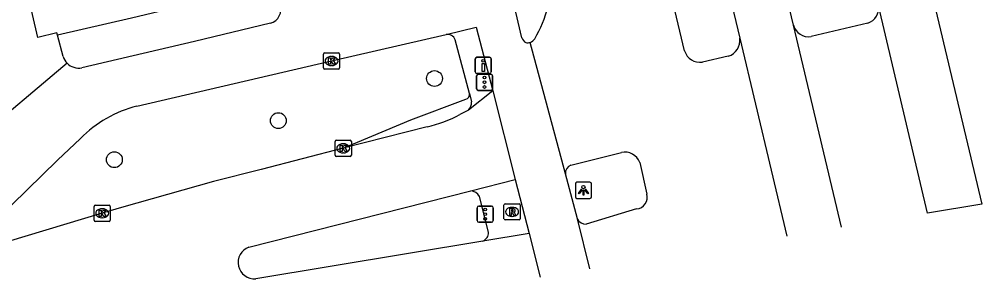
# Model space of a CAD drawing. Extents: x 158474 to 159560, y 388525 to 389605.
# Drawn here: x 159501 to 159560.4, y 388667 to 388683.1 of the extents above; entities that cross this region are included whole.
import ezdxf

# ---------------------------------------------------------------- set-up
doc = ezdxf.new("R2010")
doc.units = 0
for name, color, linetype in [('IMGEO_Boom', 7, 'Continuous'), ('IMGEO_Drukknoppaal', 7, 'Continuous'), ('IMGEO_Fietspad_gesloten', 7, 'Continuous'), ('IMGEO_Kolk', 7, 'Continuous'), ('IMGEO_Lichtpunt', 7, 'Continuous'), ('IMGEO_OVBaan_gesloten', 7, 'Continuous'), ('IMGEO_Rijbaan_lokaal_gesloten', 7, 'Continuous'), ('IMGEO_Rijbaan_lokaal_open', 7, 'Continuous'), ('IMGEO_Rijbaan_regionaal_gesloten', 7, 'Continuous'), ('IMGEO_Rioolput', 7, 'Continuous'), ('IMGEO_Verkeersregelinstallatiepaal', 7, 'Continuous'), ('IMGEO_Voetpad_open', 7, 'Continuous')]:
    doc.layers.add(name, color=color, linetype=linetype)

msp = doc.modelspace()

# ---------------------------------------------------------------- linework, layer by layer
at = {"layer": 'IMGEO_Boom'}
for centre in [(159526.588, 388679.397), (159516.947, 388676.8), (159506.826, 388674.384)]:
    msp.add_circle(centre, 0.489, dxfattribs=at)
at = {"layer": 'IMGEO_Drukknoppaal'}
for p, q in [((159529.104, 388679.81), (159529.104, 388680.61)), ((159529.104, 388680.61), (159529.104, 388679.81)), ((159529.204, 388680.71), (159529.994, 388680.71)), ((159529.994, 388680.71), (159529.204, 388680.71)), ((159530.094, 388680.61), (159530.094, 388679.81)), ((159530.094, 388679.81), (159530.094, 388680.61)), ((159529.994, 388679.71), (159529.204, 388679.71)), ((159529.204, 388679.71), (159529.994, 388679.71))]:
    msp.add_line(p, q, dxfattribs=at)
msp.add_lwpolyline([(159529.674, 388680.335), (159529.674, 388679.835), (159529.524, 388679.835), (159529.524, 388680.335), (159529.674, 388680.335)], dxfattribs=at)
msp.add_circle((159529.599, 388680.5), 0.085, dxfattribs=at)
for centre, start, end in [((159529.204, 388680.61), 90, 180), ((159529.204, 388680.61), 90, 180), ((159529.994, 388680.61), 0, 90), ((159529.994, 388680.61), 360, 90), ((159529.204, 388679.81), 180, 270), ((159529.204, 388679.81), 180, 270), ((159529.994, 388679.81), 270, 0), ((159529.994, 388679.81), 270, 0)]:
    msp.add_arc(centre, 0.1, start, end, dxfattribs=at)
at = {"layer": 'IMGEO_Fietspad_gesloten'}
for points in [[(159531.987, 388681.919), (159531.316, 388684.752)], [(159516.468, 388682.81), (159511.774, 388681.694), (159504.816, 388680.063)], [(159508.214, 388677.696), (159520.232, 388680.483), (159527.3, 388682.123)], [(159527.3, 388682.123), (159529.168, 388682.578), (159530.186, 388678.643)], [(159498.599, 388669.761), (159503.318, 388674.355), (159504.725, 388675.7)], [(159535.412, 388670.722), (159534.671, 388673.503)], [(159531.577, 388673.17), (159532.424, 388669.831)]]:
    msp.add_lwpolyline(points, dxfattribs=at)
for centre, radius, start, end in [((159516.162, 388683.716), 0.956, 288.67923, 15.05733), ((159532.479, 388682.073), 0.516, 197.38612, 241.23456), ((159532.341, 388682.133), 0.523, 257.86443, 288.02847), ((159504.623, 388681.049), 1.004, 224.00744, 281.04934), ((159510.143, 388670.277), 7.666, 104.57426, 134.97208)]:
    msp.add_arc(centre, radius, start, end, dxfattribs=at)
at = {"layer": 'IMGEO_Kolk'}
for p, q in [((159519.731, 388680.057), (159519.731, 388680.909)), ((159519.806, 388680.983), (159520.658, 388680.983)), ((159520.732, 388680.909), (159520.732, 388680.057)), ((159520.219, 388680.763), (159520.244, 388680.763)), ((159520.658, 388679.983), (159519.806, 388679.983)), ((159520.242, 388680.203), (159520.217, 388680.203)), ((159520.529, 388675.587), (159521.381, 388675.587)), ((159520.454, 388674.661), (159520.454, 388675.513)), ((159520.942, 388675.367), (159520.967, 388675.367)), ((159521.455, 388675.513), (159521.455, 388674.661)), ((159521.381, 388674.587), (159520.529, 388674.587)), ((159520.965, 388674.807), (159520.94, 388674.807)), ((159505.573, 388670.648), (159505.573, 388671.5)), ((159505.648, 388671.574), (159506.5, 388671.574)), ((159506.574, 388671.5), (159506.574, 388670.648)), ((159506.061, 388671.354), (159506.086, 388671.354)), ((159506.5, 388670.574), (159505.648, 388670.574)), ((159506.084, 388670.794), (159506.059, 388670.794))]:
    msp.add_line(p, q, dxfattribs=at)
for points in [[(159519.731, 388680.057), (159519.731, 388680.909)], [(159519.806, 388680.983), (159520.658, 388680.983)], [(159520.732, 388680.909), (159520.732, 388680.057)], [(159520.052, 388680.683), (159520.175, 388680.683), (159520.175, 388680.532), (159520.305, 388680.683), (159520.469, 388680.683), (159520.323, 388680.532), (159520.476, 388680.283), (159520.324, 388680.283), (159520.239, 388680.447), (159520.175, 388680.38), (159520.175, 388680.283), (159520.052, 388680.283), (159520.052, 388680.683)], [(159520.658, 388679.983), (159519.806, 388679.983)], [(159520.529, 388675.587), (159521.381, 388675.587)], [(159520.454, 388674.661), (159520.454, 388675.513)], [(159520.775, 388675.287), (159520.898, 388675.287), (159520.898, 388675.136), (159521.028, 388675.287), (159521.192, 388675.287), (159521.046, 388675.136), (159521.199, 388674.887), (159521.047, 388674.887), (159520.962, 388675.051), (159520.898, 388674.984), (159520.898, 388674.887), (159520.775, 388674.887), (159520.775, 388675.287)], [(159521.455, 388675.513), (159521.455, 388674.661)], [(159521.381, 388674.587), (159520.529, 388674.587)], [(159505.573, 388670.648), (159505.573, 388671.5)], [(159505.648, 388671.574), (159506.5, 388671.574)], [(159506.574, 388671.5), (159506.574, 388670.648)], [(159505.894, 388671.274), (159506.017, 388671.274), (159506.017, 388671.123), (159506.147, 388671.274), (159506.311, 388671.274), (159506.165, 388671.123), (159506.318, 388670.874), (159506.166, 388670.874), (159506.081, 388671.038), (159506.017, 388670.971), (159506.017, 388670.874), (159505.894, 388670.874), (159505.894, 388671.274)], [(159506.5, 388670.574), (159505.648, 388670.574)]]:
    msp.add_lwpolyline(points, dxfattribs=at)
for centre, start, end in [((159519.808, 388680.907), 91.55205, 178.44795), ((159519.808, 388680.907), 91.55205, 178.44795), ((159520.656, 388680.907), 1.55205, 88.44795), ((159520.656, 388680.907), 1.55205, 88.44795), ((159519.808, 388680.059), 181.55205, 268.44795), ((159519.808, 388680.059), 181.55205, 268.44795), ((159520.656, 388680.059), 271.55205, 358.44795), ((159520.656, 388680.059), 271.55205, 358.44795), ((159520.531, 388675.511), 91.55205, 178.44795), ((159520.531, 388675.511), 91.55205, 178.44795), ((159521.379, 388675.511), 1.55205, 88.44795), ((159521.379, 388675.511), 1.55205, 88.44795), ((159520.531, 388674.663), 181.55205, 268.44795), ((159520.531, 388674.663), 181.55205, 268.44795), ((159521.379, 388674.663), 271.55205, 358.44795), ((159521.379, 388674.663), 271.55205, 358.44795), ((159505.65, 388671.498), 91.55205, 178.44795), ((159505.65, 388671.498), 91.55205, 178.44795), ((159506.498, 388671.498), 1.55205, 88.44795), ((159506.498, 388671.498), 1.55205, 88.44795), ((159505.65, 388670.65), 181.55205, 268.44795), ((159505.65, 388670.65), 181.55205, 268.44795), ((159506.498, 388670.65), 271.55205, 358.44795), ((159506.498, 388670.65), 271.55205, 358.44795)]:
    msp.add_arc(centre, 0.0765, start, end, dxfattribs=at)
for centre, major_axis, ratio, start_param, end_param in [((159520.218, 388680.483), (-0.387, 0.002), 0.722429, 4.712389, 7.853982), ((159520.243, 388680.483), (-0.39, 0.002), 0.717154, 1.570796, 4.712389), ((159520.941, 388675.087), (-0.387, 0.002), 0.722429, 4.712389, 7.853982), ((159520.966, 388675.087), (-0.39, 0.002), 0.717154, 1.570796, 4.712389), ((159506.06, 388671.074), (-0.387, 0.002), 0.722429, 4.712389, 7.853982), ((159506.085, 388671.074), (-0.39, 0.002), 0.717154, 1.570796, 4.712389)]:
    msp.add_ellipse(centre, major_axis=major_axis, ratio=ratio, start_param=start_param, end_param=end_param, dxfattribs=at)
at = {"layer": 'IMGEO_Lichtpunt'}
for p, q in [((159535.287, 388672.893), (159535.287, 388672.086)), ((159535.287, 388672.893), (159535.287, 388672.086)), ((159536.189, 388672.988), (159535.381, 388672.988)), ((159536.189, 388672.988), (159535.381, 388672.988)), ((159536.283, 388672.086), (159536.283, 388672.893)), ((159536.283, 388672.086), (159536.283, 388672.893)), ((159535.381, 388671.992), (159536.189, 388671.992)), ((159535.381, 388671.992), (159536.189, 388671.992))]:
    msp.add_line(p, q, dxfattribs=at)
for points in [[(159535.661, 388672.557), (159535.7, 388672.529), (159535.512, 388672.267), (159535.474, 388672.294), (159535.661, 388672.557)], [(159535.763, 388672.509), (159535.81, 388672.509), (159535.81, 388672.187), (159535.763, 388672.187), (159535.763, 388672.509)], [(159535.873, 388672.529), (159535.911, 388672.556), (159536.098, 388672.294), (159536.059, 388672.266), (159535.873, 388672.529)]]:
    msp.add_lwpolyline(points, dxfattribs=at)
msp.add_circle((159535.786, 388672.691), 0.0994, dxfattribs=at)
for centre, start, end in [((159535.381, 388672.893), 90, 180), ((159535.381, 388672.893), 90, 180), ((159536.189, 388672.893), 0, 90), ((159536.189, 388672.893), 0, 90), ((159535.381, 388672.086), 180, 270), ((159535.381, 388672.086), 180, 270), ((159536.189, 388672.086), 270, 0), ((159536.189, 388672.086), 270, 360)]:
    msp.add_arc(centre, 0.0946, start, end, dxfattribs=at)
at = {"layer": 'IMGEO_OVBaan_gesloten'}
for points in [[(159548.754, 388682.687), (159547.371, 388688.467)], [(159544.061, 388687.655), (159545.433, 388681.894)], [(159556.849, 388686.559), (159560.377, 388671.638)], [(159557.024, 388671.084), (159554.006, 388683.912)], [(159551.712, 388670.206), (159548.754, 388682.687)], [(159545.433, 388681.894), (159548.347, 388669.65)], [(159560.377, 388671.638), (159557.024, 388671.084)], [(159560.377, 388671.638), (159560.377, 388671.638)], [(159557.024, 388671.084), (159557.024, 388671.084)]]:
    msp.add_lwpolyline(points, dxfattribs=at)
at = {"layer": 'IMGEO_Rijbaan_lokaal_gesloten'}
for points in [[(159530.186, 388678.643), (159528.682, 388677.451)], [(159530.186, 388678.643), (159531.577, 388673.17)], [(159528.682, 388677.451), (159528.162, 388677.171)], [(159526.128, 388676.411), (159520.955, 388675.087)], [(159520.955, 388675.087), (159515.896, 388673.787), (159512.95, 388673.029), (159507.257, 388671.421), (159506.074, 388671.074), (159499.09, 388668.986)], [(159528.833, 388672.454), (159531.577, 388673.17)], [(159515.133, 388668.978), (159528.833, 388672.454)], [(159532.424, 388669.831), (159529.569, 388669.361)], [(159532.424, 388669.831), (159533.108, 388667.132)], [(159529.569, 388669.361), (159515.562, 388667.033)]]:
    msp.add_lwpolyline(points, dxfattribs=at)
for centre, radius, start, end in [((159523.934, 388685.384), 9.237, 283.73815, 297.23806), ((159515.466, 388668.032), 1.003, 109.39361, 275.48303)]:
    msp.add_arc(centre, radius, start, end, dxfattribs=at)
at = {"layer": 'IMGEO_Rijbaan_lokaal_open'}
for points in [[(159503.318, 388682.073), (159503.28, 388682.228), (159502.097, 388681.93), (159501.503, 388684.533)], [(159503.663, 388680.756), (159503.318, 388682.073)], [(159503.901, 388680.351), (159498.188, 388675.532)], [(159520.955, 388675.087), (159525.134, 388676.854), (159528.526, 388678.118)], [(159528.745, 388678.482), (159528.884, 388677.957)]]:
    msp.add_lwpolyline(points, dxfattribs=at)
for centre, radius, start, end in [((159504.618, 388681.045), 0.998, 196.82603, 224.05559), ((159528.441, 388678.417), 0.311, 285.81952, 12.11418), ((159528.158, 388677.954), 0.726, 316.21264, 0.26266)]:
    msp.add_arc(centre, radius, start, end, dxfattribs=at)
at = {"layer": 'IMGEO_Rijbaan_regionaal_gesloten'}
for points in [[(159542.033, 388681.109), (159540.676, 388686.856)], [(159553.343, 388682.821), (159549.841, 388682.002)], [(159534.671, 388673.503), (159532.503, 388681.635)], [(159544.729, 388680.781), (159543.126, 388680.414)], [(159535.005, 388674.053), (159538.125, 388674.83)], [(159539.257, 388674.202), (159539.691, 388672.264)], [(159539.066, 388671.347), (159535.958, 388670.409)], [(159536.187, 388667.641), (159535.412, 388670.722)]]:
    msp.add_lwpolyline(points, dxfattribs=at)
for centre, radius, start, end in [((159553.027, 388683.76), 0.991, 288.593, 8.83295), ((159525.966, 388685.821), 7.886, 329.79542, 345.51656), ((159549.671, 388682.937), 0.951, 195.26627, 280.29754), ((159532.34, 388682.128), 0.519, 288.29701, 328.16293), ((159544.436, 388681.745), 1.008, 286.88302, 8.48825), ((159542.981, 388681.393), 0.99, 196.6792, 278.41913), ((159538.334, 388673.872), 0.981, 19.67025, 102.28932), ((159535.234, 388673.538), 0.564, 113.93043, 183.53123), ((159539.021, 388672.049), 0.703, 273.65443, 17.7912), ((159535.912, 388670.962), 0.555, 205.62011, 274.73204)]:
    msp.add_arc(centre, radius, start, end, dxfattribs=at)
at = {"layer": 'IMGEO_Rioolput'}
for p, q in [((159530.88, 388670.734), (159530.88, 388671.586)), ((159530.955, 388671.66), (159531.807, 388671.66)), ((159531.368, 388671.44), (159531.393, 388671.44)), ((159531.881, 388671.586), (159531.881, 388670.734)), ((159531.391, 388670.88), (159531.366, 388670.88)), ((159531.807, 388670.66), (159530.955, 388670.66))]:
    msp.add_line(p, q, dxfattribs=at)
for points in [[(159530.88, 388670.734), (159530.88, 388671.586)], [(159530.955, 388671.66), (159531.807, 388671.66)], [(159531.881, 388671.586), (159531.881, 388670.734)], [(159531.469, 388671.358), (159531.217, 388671.36), (159531.217, 388670.96)], [(159531.217, 388670.96), (159531.341, 388670.96), (159531.341, 388671.122), (159531.352, 388671.122)], [(159531.395, 388671.279), (159531.341, 388671.279), (159531.341, 388671.198)], [(159531.341, 388671.198), (159531.393, 388671.198)], [(159531.399, 388671.093), (159531.47, 388670.96), (159531.61, 388670.96), (159531.545, 388671.086)], [(159531.807, 388670.66), (159530.955, 388670.66)]]:
    msp.add_lwpolyline(points, dxfattribs=at)
for centre, radius, start, end in [((159530.957, 388671.584), 0.0765, 91.55205, 178.44795), ((159530.957, 388671.584), 0.0765, 91.55205, 178.44795), ((159531.805, 388671.584), 0.0765, 1.55205, 88.44795), ((159531.805, 388671.584), 0.0765, 1.55205, 88.44795), ((159531.351, 388671.069), 0.0533, 26.02933, 88.69889), ((159531.377, 388671.387), 0.19, 274.7715, 282.96867), ((159531.401, 388671.183), 0.0964, 77.00612, 93.18647), ((159531.415, 388671.24), 0.0378, 276.66336, 79.67722), ((159531.468, 388671.248), 0.109, 350.36119, 89.41601), ((159531.466, 388671.248), 0.112, 277.58423, 350.98172), ((159531.45, 388671.033), 0.108, 29.51342, 73.79051), ((159530.957, 388670.736), 0.0765, 181.55205, 268.44795), ((159530.957, 388670.736), 0.0765, 181.55205, 268.44795), ((159531.805, 388670.736), 0.0765, 271.55205, 358.44795), ((159531.805, 388670.736), 0.0765, 271.55205, 358.44795)]:
    msp.add_arc(centre, radius, start, end, dxfattribs=at)
for centre, major_axis, ratio, start_param, end_param in [((159531.367, 388671.16), (-0.387, 0.002), 0.722429, 4.712389, 7.853982), ((159531.392, 388671.16), (-0.39, 0.002), 0.717154, 1.570796, 4.712389)]:
    msp.add_ellipse(centre, major_axis=major_axis, ratio=ratio, start_param=start_param, end_param=end_param, dxfattribs=at)
at = {"layer": 'IMGEO_Verkeersregelinstallatiepaal'}
for p, q in [((159529.185, 388678.767), (159529.185, 388679.567)), ((159529.185, 388679.567), (159529.185, 388678.767)), ((159529.285, 388679.667), (159530.075, 388679.667)), ((159530.075, 388679.667), (159529.285, 388679.667)), ((159530.175, 388679.567), (159530.175, 388678.767)), ((159530.175, 388678.767), (159530.175, 388679.567)), ((159530.075, 388678.667), (159529.285, 388678.667)), ((159529.285, 388678.667), (159530.075, 388678.667)), ((159529.225, 388670.619), (159529.225, 388671.419)), ((159529.225, 388671.419), (159529.225, 388670.619)), ((159529.325, 388671.519), (159530.115, 388671.519)), ((159530.115, 388671.519), (159529.325, 388671.519)), ((159530.215, 388671.419), (159530.215, 388670.619)), ((159530.215, 388670.619), (159530.215, 388671.419)), ((159530.115, 388670.519), (159529.325, 388670.519)), ((159529.325, 388670.519), (159530.115, 388670.519))]:
    msp.add_line(p, q, dxfattribs=at)
for centre in [(159529.68, 388679.457), (159529.68, 388679.167), (159529.68, 388678.877), (159529.72, 388671.309), (159529.72, 388671.019), (159529.72, 388670.729)]:
    msp.add_circle(centre, 0.085, dxfattribs=at)
for centre, start, end in [((159529.285, 388679.567), 90, 180), ((159529.285, 388679.567), 90, 180), ((159530.075, 388679.567), 0, 90), ((159530.075, 388679.567), 360, 90), ((159529.285, 388678.767), 180, 270), ((159529.285, 388678.767), 180, 270), ((159530.075, 388678.767), 270, 0), ((159530.075, 388678.767), 270, 0), ((159529.325, 388671.419), 90, 180), ((159529.325, 388671.419), 90, 180), ((159530.115, 388671.419), 0, 90), ((159530.115, 388671.419), 360, 90), ((159529.325, 388670.619), 180, 270), ((159529.325, 388670.619), 180, 270), ((159530.115, 388670.619), 270, 0), ((159530.115, 388670.619), 270, 0)]:
    msp.add_arc(centre, 0.1, start, end, dxfattribs=at)
at = {"layer": 'IMGEO_Voetpad_open'}
for points in [[(159516.883, 388684.961), (159516.79, 388685.267), (159507.883, 388683.125), (159503.318, 388682.073)], [(159528.745, 388678.482), (159527.865, 388681.795)], [(159529.918, 388669.901), (159529.36, 388672.115)]]:
    msp.add_lwpolyline(points, dxfattribs=at)
for centre, radius, start, end in [((159527.373, 388681.597), 0.531, 21.86012, 97.86689), ((159528.821, 388671.857), 0.597, 25.60929, 88.88729), ((159529.374, 388669.87), 0.545, 290.94793, 3.3032)]:
    msp.add_arc(centre, radius, start, end, dxfattribs=at)

doc.saveas('drawing.dxf')
